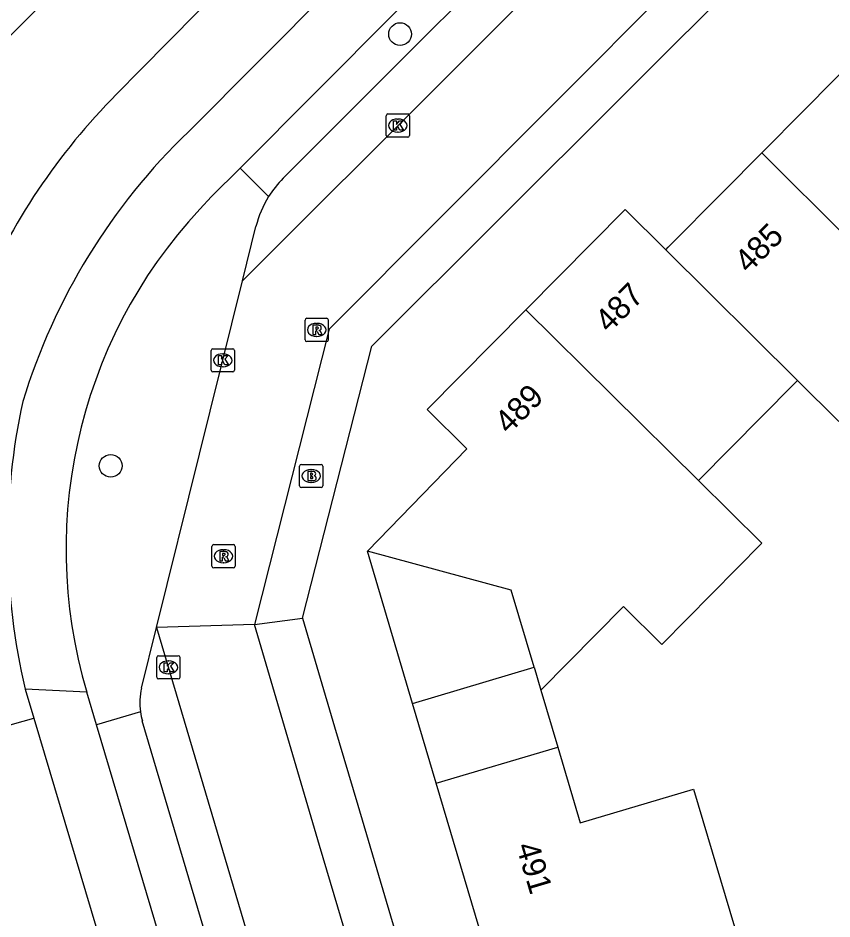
# Model space of a CAD drawing. Extents: x 157767 to 159171, y 387842 to 389425.
# Drawn here: x 158440.04 to 158475.12, y 388600.08 to 388638.87 of the extents above; entities that cross this region are included whole.
import ezdxf

# ---------------------------------------------------------------- set-up
doc = ezdxf.new("R2010")
doc.units = 0
for name, color, linetype in [('IMGEO_Berm_groen', 7, 'Continuous'), ('IMGEO_Boom', 7, 'Continuous'), ('IMGEO_Brandkraan', 7, 'Continuous'), ('IMGEO_Fietspad_gesloten', 7, 'Continuous'), ('IMGEO_Kolk', 7, 'Continuous'), ('IMGEO_Pand', 7, 'Continuous'), ('IMGEO_Pand_nummerreeks', 7, 'Continuous'), ('IMGEO_Parkeervlak_open', 7, 'Continuous'), ('IMGEO_Rijbaan_lokaal_gesloten', 7, 'Continuous'), ('IMGEO_Rijbaan_lokaal_open', 7, 'Continuous'), ('IMGEO_Rioolput', 7, 'Continuous'), ('IMGEO_Voetpad_open', 7, 'Continuous')]:
    doc.layers.add(name, color=color, linetype=linetype)

msp = doc.modelspace()

# ---------------------------------------------------------------- linework, layer by layer
at = {"layer": 'IMGEO_Berm_groen'}
for points in [[(158449.609, 388632.407), (158450.84, 388631.181)], [(158445.315, 388608.996), (158443.426, 388608.434)]]:
    msp.add_lwpolyline(points, dxfattribs=at)
at = {"layer": 'IMGEO_Boom'}
for centre in [(158456.505, 388638.18), (158444.036, 388619.589)]:
    msp.add_circle(centre, 0.489, dxfattribs=at)
at = {"layer": 'IMGEO_Brandkraan'}
for p, q in [((158452.177, 388618.724), (158452.177, 388619.576)), ((158452.252, 388619.65), (158453.104, 388619.65)), ((158452.665, 388619.43), (158452.69, 388619.43)), ((158453.178, 388619.576), (158453.178, 388618.724)), ((158453.104, 388618.65), (158452.252, 388618.65)), ((158452.688, 388618.87), (158452.663, 388618.87))]:
    msp.add_line(p, q, dxfattribs=at)
for points in [[(158452.177, 388618.724), (158452.177, 388619.576)], [(158452.252, 388619.65), (158453.104, 388619.65)], [(158452.525, 388619.35), (158452.525, 388618.95), (158452.738, 388618.95)], [(158452.756, 388619.35), (158452.525, 388619.35)], [(158453.178, 388619.576), (158453.178, 388618.724)], [(158452.704, 388619.269), (158452.65, 388619.269), (158452.65, 388619.193)], [(158452.65, 388619.193), (158452.703, 388619.193)], [(158452.712, 388619.117), (158452.65, 388619.117), (158452.65, 388619.036)], [(158452.65, 388619.036), (158452.712, 388619.036)], [(158453.104, 388618.65), (158452.252, 388618.65)]]:
    msp.add_lwpolyline(points, dxfattribs=at)
for centre, radius, start, end in [((158452.254, 388619.574), 0.0765, 91.552, 178.448), ((158452.254, 388619.574), 0.0765, 91.552, 178.448), ((158452.76, 388619.205), 0.145, 59.4692, 91.5367), ((158453.102, 388619.574), 0.0765, 1.552, 88.448), ((158453.102, 388619.574), 0.0765, 1.552, 88.448), ((158452.705, 388619.231), 0.0379, 267.8285, 90.9355), ((158452.713, 388619.076), 0.0404, 269.8759, 90.5077), ((158452.744, 388619.201), 0.251, 268.6676, 293.5347), ((158452.785, 388619.252), 0.0922, 285.5137, 58.1501), ((158452.79, 388619.06), 0.105, 301.3115, 78.989), ((158452.254, 388618.726), 0.0765, 181.552, 268.448), ((158452.254, 388618.726), 0.0765, 181.552, 268.448), ((158453.102, 388618.726), 0.0765, 271.552, 358.448), ((158453.102, 388618.726), 0.0765, 271.552, 358.448)]:
    msp.add_arc(centre, radius, start, end, dxfattribs=at)
for centre, major_axis, ratio, start_param, end_param in [((158452.664, 388619.15), (-0.387, 0.002), 0.722429, 4.712389, 7.853982), ((158452.689, 388619.15), (-0.39, 0.002), 0.717154, 1.570796, 4.712389)]:
    msp.add_ellipse(centre, major_axis=major_axis, ratio=ratio, start_param=start_param, end_param=end_param, dxfattribs=at)
at = {"layer": 'IMGEO_Fietspad_gesloten'}
for points in [[(158443.426, 388608.434), (158443.008, 388609.836)], [(158448.856, 388590.207), (158443.426, 388608.434)]]:
    msp.add_lwpolyline(points, dxfattribs=at)
at = {"layer": 'IMGEO_Kolk'}
for p, q in [((158455.907, 388633.815), (158455.907, 388634.667)), ((158455.982, 388634.741), (158456.834, 388634.741)), ((158456.395, 388634.521), (158456.42, 388634.521)), ((158456.908, 388634.667), (158456.908, 388633.815)), ((158456.834, 388633.741), (158455.982, 388633.741)), ((158456.418, 388633.961), (158456.393, 388633.961)), ((158448.366, 388623.707), (158448.366, 388624.559)), ((158448.441, 388624.633), (158449.293, 388624.633)), ((158448.854, 388624.413), (158448.879, 388624.413)), ((158449.367, 388624.559), (158449.367, 388623.707)), ((158449.293, 388623.633), (158448.441, 388623.633)), ((158448.877, 388623.853), (158448.852, 388623.853)), ((158446.022, 388610.485), (158446.022, 388611.337)), ((158446.097, 388611.411), (158446.949, 388611.411)), ((158447.023, 388611.337), (158447.023, 388610.485)), ((158446.51, 388611.191), (158446.535, 388611.191)), ((158446.533, 388610.631), (158446.508, 388610.631)), ((158446.949, 388610.411), (158446.097, 388610.411))]:
    msp.add_line(p, q, dxfattribs=at)
for points in [[(158455.907, 388633.815), (158455.907, 388634.667)], [(158455.982, 388634.741), (158456.834, 388634.741)], [(158456.908, 388634.667), (158456.908, 388633.815)], [(158456.228, 388634.441), (158456.351, 388634.441), (158456.351, 388634.29), (158456.481, 388634.441), (158456.645, 388634.441), (158456.499, 388634.29), (158456.652, 388634.041), (158456.5, 388634.041), (158456.415, 388634.205), (158456.351, 388634.138), (158456.351, 388634.041), (158456.228, 388634.041), (158456.228, 388634.441)], [(158456.834, 388633.741), (158455.982, 388633.741)], [(158448.366, 388623.707), (158448.366, 388624.559)], [(158448.441, 388624.633), (158449.293, 388624.633)], [(158449.367, 388624.559), (158449.367, 388623.707)], [(158448.687, 388624.333), (158448.81, 388624.333), (158448.81, 388624.182), (158448.94, 388624.333), (158449.104, 388624.333), (158448.958, 388624.182), (158449.111, 388623.933), (158448.959, 388623.933), (158448.874, 388624.097), (158448.81, 388624.03), (158448.81, 388623.933), (158448.687, 388623.933), (158448.687, 388624.333)], [(158449.293, 388623.633), (158448.441, 388623.633)], [(158446.022, 388610.485), (158446.022, 388611.337)], [(158446.097, 388611.411), (158446.949, 388611.411)], [(158447.023, 388611.337), (158447.023, 388610.485)], [(158446.343, 388611.111), (158446.466, 388611.111), (158446.466, 388610.96), (158446.596, 388611.111), (158446.76, 388611.111), (158446.614, 388610.96), (158446.767, 388610.711), (158446.615, 388610.711), (158446.53, 388610.875), (158446.466, 388610.808), (158446.466, 388610.711), (158446.343, 388610.711), (158446.343, 388611.111)], [(158446.949, 388610.411), (158446.097, 388610.411)]]:
    msp.add_lwpolyline(points, dxfattribs=at)
for centre, start, end in [((158455.984, 388634.665), 91.552, 178.448), ((158455.984, 388634.665), 91.552, 178.448), ((158456.832, 388634.665), 1.552, 88.448), ((158456.832, 388634.665), 1.552, 88.448), ((158455.984, 388633.817), 181.552, 268.448), ((158455.984, 388633.817), 181.552, 268.448), ((158456.832, 388633.817), 271.552, 358.448), ((158456.832, 388633.817), 271.552, 358.448), ((158448.443, 388624.557), 91.552, 178.448), ((158448.443, 388624.557), 91.552, 178.448), ((158449.291, 388624.557), 1.552, 88.448), ((158449.291, 388624.557), 1.552, 88.448), ((158448.443, 388623.709), 181.552, 268.448), ((158448.443, 388623.709), 181.552, 268.448), ((158449.291, 388623.709), 271.552, 358.448), ((158449.291, 388623.709), 271.552, 358.448), ((158446.099, 388611.335), 91.552, 178.448), ((158446.099, 388611.335), 91.552, 178.448), ((158446.947, 388611.335), 1.552, 88.448), ((158446.947, 388611.335), 1.552, 88.448), ((158446.099, 388610.487), 181.552, 268.448), ((158446.099, 388610.487), 181.552, 268.448), ((158446.947, 388610.487), 271.552, 358.448), ((158446.947, 388610.487), 271.552, 358.448)]:
    msp.add_arc(centre, 0.0765, start, end, dxfattribs=at)
for centre, major_axis, ratio, start_param, end_param in [((158456.394, 388634.241), (-0.387, 0.002), 0.722429, 4.712389, 7.853982), ((158456.419, 388634.241), (-0.39, 0.002), 0.717154, 1.570796, 4.712389), ((158448.853, 388624.133), (-0.387, 0.002), 0.722429, 4.712389, 7.853982), ((158448.878, 388624.133), (-0.39, 0.002), 0.717154, 1.570796, 4.712389), ((158446.509, 388610.911), (-0.387, 0.002), 0.722429, 4.712389, 7.853982), ((158446.534, 388610.911), (-0.39, 0.002), 0.717154, 1.570796, 4.712389)]:
    msp.add_ellipse(centre, major_axis=major_axis, ratio=ratio, start_param=start_param, end_param=end_param, dxfattribs=at)
at = {"layer": 'IMGEO_Pand'}
for points in [[(158472.092, 388633.064), (158473.914, 388634.903), (158476.455, 388637.466)], [(158467.956, 388628.891), (158468.063, 388628.999), (158470.436, 388631.393), (158472.092, 388633.064)], [(158479.537, 388625.654), (158472.092, 388633.064)], [(158461.928, 388626.312), (158466.205, 388630.627), (158467.956, 388628.891)], [(158473.632, 388623.264), (158467.956, 388628.891)], [(158455.096, 388615.915), (158459.383, 388620.32), (158457.671, 388622.017), (158461.928, 388626.312)], [(158469.369, 388618.964), (158461.928, 388626.312)], [(158479.537, 388625.654), (158475.416, 388621.496), (158473.632, 388623.264)], [(158473.632, 388623.264), (158473.479, 388623.11), (158469.369, 388618.964)], [(158469.369, 388618.964), (158472.102, 388616.265), (158467.792, 388611.9), (158466.135, 388613.537), (158462.573, 388609.93)], [(158457.045, 388609.353), (158455.096, 388615.915)], [(158462.279, 388610.921), (158461.295, 388614.234), (158455.096, 388615.915)], [(158457.045, 388609.353), (158462.279, 388610.921)], [(158462.279, 388610.921), (158462.573, 388609.93)], [(158462.573, 388609.93), (158463.302, 388607.478)], [(158458.066, 388605.917), (158457.045, 388609.353)], [(158458.066, 388605.917), (158463.302, 388607.478)], [(158463.302, 388607.478), (158464.272, 388604.211), (158469.156, 388605.661), (158470.916, 388599.734)], [(158460.817, 388596.656), (158458.066, 388605.917)]]:
    msp.add_lwpolyline(points, dxfattribs=at)
at = {"layer": 'IMGEO_Parkeervlak_open'}
for points in [[(158451.47, 388631.973), (158465.162, 388645.649)], [(158449.715, 388627.558), (158450.295, 388629.895)], [(158445.368, 388610.019), (158446.014, 388612.626)], [(158450.695, 388590.745), (158445.4, 388608.602)]]:
    msp.add_lwpolyline(points, dxfattribs=at)
for centre, radius, start, end in [((158454.669, 388628.782), 4.518, 135.0694, 147.9293), ((158454.648, 388628.809), 4.486, 148.0772, 165.9888), ((158448.015, 388609.369), 2.725, 166.2013, 187.8672), ((158447.914, 388609.351), 2.623, 187.7679, 196.5805)]:
    msp.add_arc(centre, radius, start, end, dxfattribs=at)
at = {"layer": 'IMGEO_Rijbaan_lokaal_gesloten'}
for points in [[(158447.401, 388633.987), (158483.964, 388670.696), (158497.531, 388684.317), (158505.37, 388692.188)], [(158477.961, 388676.706), (158477.89, 388676.635), (158475.76, 388674.505), (158441.774, 388640.207), (158437.444, 388635.837)], [(158444.292, 388635.595), (158445.341, 388636.656), (158479.371, 388671.086), (158481.484, 388673.196)], [(158485.622, 388668.578), (158479.464, 388662.382), (158449.609, 388632.407)], [(158449.609, 388632.407), (158448.387, 388631.18)], [(158443.008, 388609.836), (158440.347, 388609.975)], [(158440.347, 388609.975), (158440.721, 388608.723)], [(158437.291, 388607.766), (158440.721, 388608.723)], [(158440.721, 388608.723), (158446.314, 388589.997), (158457.626, 388552.124), (158464.894, 388527.789), (158480.215, 388476.493), (158481.169, 388473.225), (158483.509, 388473.88)]]:
    msp.add_lwpolyline(points, dxfattribs=at)
for centre, radius, start, end in [((158464.246, 388615.777), 28.123, 135.196, 157.0239), ((158466.094, 388614.481), 27.017, 133.7803, 163.0618), ((158463.643, 388615.985), 21.532, 135.1163, 196.594), ((158467.366, 388616.378), 27.767, 167.5754, 193.3319)]:
    msp.add_arc(centre, radius, start, end, dxfattribs=at)
at = {"layer": 'IMGEO_Rijbaan_lokaal_open'}
for points in [[(158501.831, 388674.034), (158500, 388672.194), (158477.891, 388649.975), (158453.451, 388625.479), (158450.234, 388612.75)], [(158468.356, 388646.183), (158467.249, 388645.072), (158449.715, 388627.558)], [(158446.014, 388612.626), (158449.715, 388627.558)], [(158450.234, 388612.75), (158446.014, 388612.626)], [(158446.014, 388612.626), (158453.698, 388586.712)], [(158471.199, 388542.144), (158453.04, 388603.235), (158450.234, 388612.75)]]:
    msp.add_lwpolyline(points, dxfattribs=at)
at = {"layer": 'IMGEO_Rioolput'}
for p, q in [((158452.414, 388625.015), (158452.414, 388625.867)), ((158452.489, 388625.941), (158453.341, 388625.941)), ((158452.902, 388625.721), (158452.927, 388625.721)), ((158453.415, 388625.867), (158453.415, 388625.015)), ((158453.341, 388624.941), (158452.489, 388624.941)), ((158452.925, 388625.161), (158452.9, 388625.161)), ((158448.399, 388615.269), (158448.399, 388616.121)), ((158448.474, 388616.195), (158449.326, 388616.195)), ((158448.887, 388615.975), (158448.912, 388615.975)), ((158449.4, 388616.121), (158449.4, 388615.269)), ((158449.326, 388615.195), (158448.474, 388615.195)), ((158448.91, 388615.415), (158448.885, 388615.415))]:
    msp.add_line(p, q, dxfattribs=at)
for points in [[(158452.414, 388625.015), (158452.414, 388625.867)], [(158452.489, 388625.941), (158453.341, 388625.941)], [(158453.003, 388625.639), (158452.751, 388625.641), (158452.751, 388625.241)], [(158452.929, 388625.56), (158452.875, 388625.56), (158452.875, 388625.479)], [(158453.415, 388625.867), (158453.415, 388625.015)], [(158452.751, 388625.241), (158452.875, 388625.241), (158452.875, 388625.403), (158452.886, 388625.403)], [(158452.875, 388625.479), (158452.927, 388625.479)], [(158452.933, 388625.374), (158453.004, 388625.241), (158453.144, 388625.241), (158453.079, 388625.367)], [(158453.341, 388624.941), (158452.489, 388624.941)], [(158448.399, 388615.269), (158448.399, 388616.121)], [(158448.474, 388616.195), (158449.326, 388616.195)], [(158448.988, 388615.893), (158448.736, 388615.895), (158448.736, 388615.495)], [(158449.4, 388616.121), (158449.4, 388615.269)], [(158448.736, 388615.495), (158448.86, 388615.495), (158448.86, 388615.657), (158448.871, 388615.657)], [(158448.914, 388615.814), (158448.86, 388615.814), (158448.86, 388615.733)], [(158448.86, 388615.733), (158448.912, 388615.733)], [(158448.918, 388615.628), (158448.989, 388615.495), (158449.129, 388615.495), (158449.064, 388615.621)], [(158449.326, 388615.195), (158448.474, 388615.195)]]:
    msp.add_lwpolyline(points, dxfattribs=at)
for centre, radius, start, end in [((158452.491, 388625.865), 0.0765, 91.552, 178.448), ((158452.491, 388625.865), 0.0765, 91.552, 178.448), ((158452.935, 388625.464), 0.0964, 77.0061, 93.1865), ((158452.949, 388625.521), 0.0378, 276.6634, 79.6772), ((158453.002, 388625.529), 0.109, 350.3612, 89.416), ((158453.339, 388625.865), 0.0765, 1.552, 88.448), ((158453.339, 388625.865), 0.0765, 1.552, 88.448), ((158452.885, 388625.35), 0.0533, 26.0293, 88.6989), ((158452.911, 388625.668), 0.19, 274.7715, 282.9687), ((158453, 388625.529), 0.112, 277.5842, 350.9817), ((158452.984, 388625.314), 0.108, 29.5134, 73.7905), ((158452.491, 388625.017), 0.0765, 181.552, 268.448), ((158452.491, 388625.017), 0.0765, 181.552, 268.448), ((158453.339, 388625.017), 0.0765, 271.552, 358.448), ((158453.339, 388625.017), 0.0765, 271.552, 358.448), ((158448.476, 388616.119), 0.0765, 91.552, 178.448), ((158448.476, 388616.119), 0.0765, 91.552, 178.448), ((158448.987, 388615.783), 0.109, 350.3612, 89.416), ((158449.324, 388616.119), 0.0765, 1.552, 88.448), ((158449.324, 388616.119), 0.0765, 1.552, 88.448), ((158448.87, 388615.604), 0.0533, 26.0293, 88.6989), ((158448.896, 388615.922), 0.19, 274.7715, 282.9687), ((158448.92, 388615.718), 0.0964, 77.0061, 93.1865), ((158448.934, 388615.775), 0.0378, 276.6634, 79.6772), ((158448.985, 388615.783), 0.112, 277.5842, 350.9817), ((158448.969, 388615.568), 0.108, 29.5134, 73.7905), ((158448.476, 388615.271), 0.0765, 181.552, 268.448), ((158448.476, 388615.271), 0.0765, 181.552, 268.448), ((158449.324, 388615.271), 0.0765, 271.552, 358.448), ((158449.324, 388615.271), 0.0765, 271.552, 358.448)]:
    msp.add_arc(centre, radius, start, end, dxfattribs=at)
for centre, major_axis, ratio, start_param, end_param in [((158452.901, 388625.441), (-0.387, 0.002), 0.722429, 4.712389, 7.853982), ((158452.926, 388625.441), (-0.39, 0.002), 0.717154, 1.570796, 4.712389), ((158448.886, 388615.695), (-0.387, 0.002), 0.722429, 4.712389, 7.853982), ((158448.911, 388615.695), (-0.39, 0.002), 0.717154, 1.570796, 4.712389)]:
    msp.add_ellipse(centre, major_axis=major_axis, ratio=ratio, start_param=start_param, end_param=end_param, dxfattribs=at)
at = {"layer": 'IMGEO_Voetpad_open'}
for points in [[(158452.306, 388613.028), (158455.292, 388624.74), (158477.023, 388646.416), (158500, 388669.616), (158503.116, 388672.761)], [(158450.234, 388612.75), (158452.306, 388613.028)], [(158452.306, 388613.028), (158453.687, 388608.355), (158454.684, 388604.98), (158473.046, 388542.834)]]:
    msp.add_lwpolyline(points, dxfattribs=at)

# ---------------------------------------------------------------- texts
at = {"layer": 'IMGEO_Pand_nummerreeks'}
for s, rotation, p in [('485', 45.2522, (158471.526, 388627.833)), ('487', 45.2522, (158465.51, 388625.267)), ('489', 45.2541, (158461.19, 388620.908)), ('491', 286.5442, (158461.497, 388603.217))]:
    msp.add_text(s, height=1, rotation=rotation, dxfattribs=at).set_placement(p)

doc.saveas('drawing.dxf')
